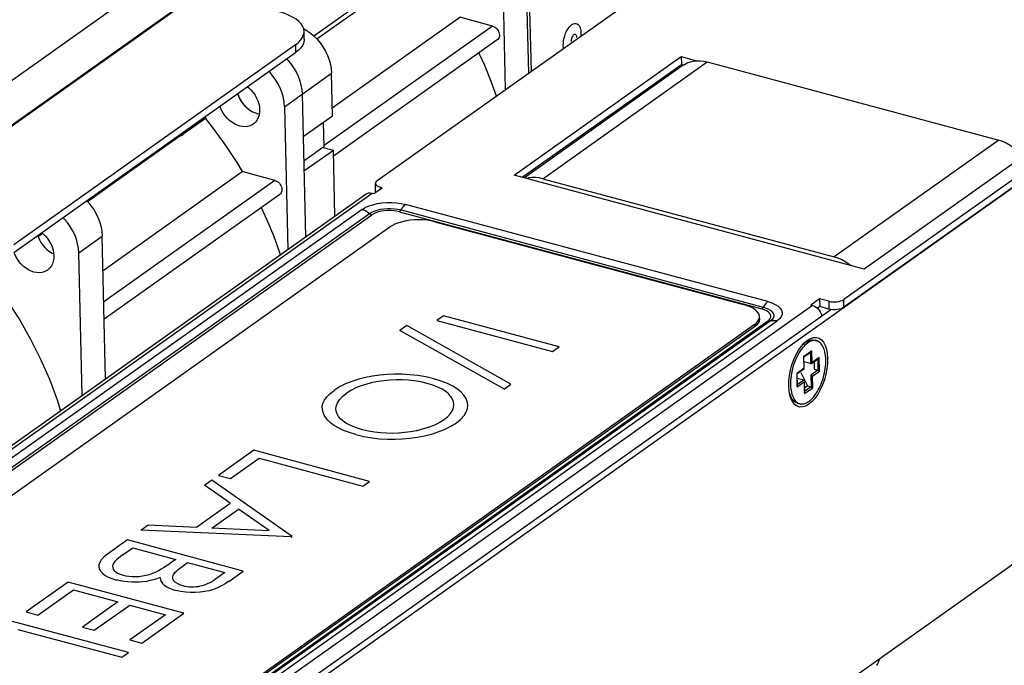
# Model space of a CAD drawing. Header units: millimetres. Extents: x 6 to 414, y 7 to 290.
# Tile 288 of 341: x 202.46 to 211.54, y 140.05 to 145.99. Entities that reach past the tile are written whole.
import ezdxf

# ---------------------------------------------------------------- set-up
doc = ezdxf.new("R2010")
doc.units = ezdxf.units.MM
doc.header["$LTSCALE"] = 23.1
doc.layers.get('0').update_dxf_attribs({"linetype": 'CONTINUOUS'})
for name, color, linetype in [('_4120', 7, 'CONTINUOUS'), ('_47233', 7, 'CONTINUOUS'), ('_50440', 7, 'CONTINUOUS'), ('_51145', 7, 'CONTINUOUS'), ('_55275', 7, 'CONTINUOUS'), ('_60383', 7, 'CONTINUOUS')]:
    doc.layers.add(name, color=color, linetype=linetype)

msp = doc.modelspace()

# ---------------------------------------------------------------- linework, layer by layer
at = {"color": 7, "linetype": 'Continuous'}
for p, q in [((201.763, 144.9927), (205.3186, 147.5145)), ((202.183, 144.88), (205.7387, 147.4018)), ((202.1833, 144.871), (205.7389, 147.3928)), ((207.1402, 147.0138), (207.1756, 145.5181)), ((207.1551, 145.5035), (207.1251, 146.7688)), ((206.9083, 146.615), (206.9383, 145.3498)), ((206.1793, 146.5566), (205.1739, 145.8436)), ((206.1781, 146.5082), (205.2016, 145.8157)), ((205.3439, 145.1833), (206.519, 146.0167)), ((206.82, 145.936), (206.519, 146.0167)), ((205.0829, 145.8868), (205.0804, 145.9068)), ((205.0846, 145.8152), (205.0829, 145.8868)), ((206.82, 145.936), (205.2687, 144.8357)), ((206.865, 145.8076), (205.3545, 144.7363)), ((205.0031, 145.7622), (202.4068, 143.9208)), ((205.0031, 145.7622), (205.0048, 145.6906)), ((202.4085, 143.8492), (205.0048, 145.6906)), ((204.9324, 145.6217), (204.9221, 145.632)), ((204.9028, 145.1926), (205.3364, 145.5002)), ((205.3458, 145.1063), (205.3364, 145.5002)), ((205.0654, 145.3079), (205.0966, 143.993)), ((204.5366, 145.2019), (204.5177, 145.2239)), ((204.5571, 145.1821), (204.5798, 145.1643)), ((204.5796, 145.1645), (204.6033, 145.1496)), ((204.6032, 145.1497), (204.6274, 145.1381)), ((204.9028, 145.1926), (204.934, 143.8777)), ((204.175, 145.0829), (203.9754, 144.9413)), ((204.1147, 145.0593), (204.1246, 145.0472)), ((204.1306, 145.0706), (204.1376, 145.0564)), ((204.1745, 145.1018), (204.175, 145.0829)), ((204.6273, 145.1382), (204.6523, 145.1297)), ((204.6523, 145.1297), (204.6707, 145.1261)), ((205.3458, 145.1063), (205.0747, 144.914)), ((205.269, 144.8244), (205.2637, 145.048)), ((203.9301, 144.9138), (203.0878, 144.3164)), ((203.9415, 144.9365), (203.9883, 144.9505)), ((205.269, 144.8244), (205.08, 144.6904)), ((205.0822, 144.6007), (205.3532, 144.7929)), ((205.2599, 144.818), (205.3532, 144.7929)), ((205.3676, 144.1852), (205.3532, 144.7929)), ((203.2301, 143.684), (204.5136, 144.5943)), ((204.8146, 144.5136), (204.5136, 144.5943)), ((204.8146, 144.5136), (203.2369, 143.3946)), ((203.2406, 143.2371), (204.8595, 144.3853)), ((202.6283, 144.0051), (202.6319, 143.9937)), ((202.6738, 144.0229), (202.6321, 143.9932)), ((203.0057, 143.8471), (203.2225, 144.0009)), ((203.2537, 142.686), (203.2225, 144.0009)), ((202.7745, 143.8467), (202.7768, 143.8196)), ((203.0369, 142.5322), (203.0057, 143.8471))]:
    msp.add_line(p, q, dxfattribs=at)
for points in [[(205.0804, 145.9068), (205.0716, 145.9312), (205.0569, 145.9549), (205.0361, 145.9776), (205.0097, 145.999), (204.9779, 146.0189), (204.9411, 146.0371), (204.8999, 146.0531), (204.854, 146.0672)], [(205.053, 145.8081), (205.0691, 145.8323), (205.0791, 145.857), (205.0829, 145.882), (205.0829, 145.8868)], [(205.0782, 145.9129), (205.1037, 145.8983), (205.1389, 145.8736), (205.1722, 145.8453), (205.2034, 145.8139), (205.232, 145.7798), (205.2577, 145.7432), (205.2802, 145.7048), (205.2993, 145.6649), (205.3146, 145.6239), (205.326, 145.5825), (205.3333, 145.5413), (205.3364, 145.5002)], [(206.82, 145.936), (206.8312, 145.9319), (206.8418, 145.9261), (206.8518, 145.9184), (206.861, 145.9093), (206.8688, 145.8991), (206.8753, 145.888), (206.8802, 145.8761), (206.8833, 145.8641), (206.8846, 145.8522), (206.884, 145.8408), (206.8814, 145.8302), (206.8771, 145.8209), (206.8711, 145.813), (206.865, 145.8076)], [(207.473, 145.7571), (207.4736, 145.7792), (207.4761, 145.8015), (207.4805, 145.8245), (207.4867, 145.8471), (207.4946, 145.8689), (207.504, 145.8894), (207.5146, 145.9081), (207.5261, 145.9245), (207.5383, 145.9381), (207.5512, 145.949)], [(207.5512, 145.949), (207.5641, 145.9564), (207.5765, 145.9603), (207.5885, 145.9605), (207.5996, 145.9573), (207.6096, 145.9504), (207.6182, 145.9404), (207.6253, 145.9271), (207.6307, 145.9112), (207.6341, 145.893), (207.6357, 145.8724)], [(205.0031, 145.7622), (205.031, 145.7848), (205.053, 145.8081)], [(205.0846, 145.8152), (205.0845, 145.8103), (205.0808, 145.7854), (205.0708, 145.7607), (205.0547, 145.7365), (205.0327, 145.7131), (205.0048, 145.6906)], [(207.5983, 145.8295), (207.5975, 145.838), (207.5958, 145.8452), (207.5931, 145.8511), (207.5896, 145.8555), (207.5854, 145.8581), (207.5806, 145.8589), (207.5755, 145.8579), (207.5702, 145.8551), (207.5649, 145.8505), (207.5599, 145.8444), (207.5553, 145.837), (207.5514, 145.8286), (207.5481, 145.8194), (207.5457, 145.8098), (207.5444, 145.8004), (207.544, 145.791)], [(207.6357, 145.8724), (207.6351, 145.8502), (207.6343, 145.8435)], [(207.4757, 145.7309), (207.4746, 145.7363), (207.473, 145.7571)], [(204.9324, 145.6217), (204.961, 145.5875), (204.9867, 145.551), (205.0092, 145.5126), (205.0283, 145.4726), (205.0436, 145.4317), (205.055, 145.3903), (205.0623, 145.3491), (205.0654, 145.3079)], [(206.694, 145.6863), (206.7456, 145.5741), (206.8055, 145.4287), (206.8558, 145.2913)], [(204.9028, 145.1926), (204.8996, 145.2338), (204.8924, 145.275), (204.881, 145.3164), (204.8657, 145.3573), (204.8466, 145.3972), (204.8241, 145.4357), (204.7984, 145.4722), (204.7698, 145.5064), (204.7595, 145.5167)], [(204.5611, 145.3759), (204.575, 145.3651), (204.5959, 145.345), (204.6152, 145.3224)], [(204.5177, 145.2239), (204.501, 145.2479), (204.4867, 145.2732), (204.4752, 145.2997), (204.4712, 145.3122)], [(204.4712, 145.3122), (204.4745, 145.3016), (204.486, 145.2747), (204.5002, 145.2491), (204.5172, 145.2246)], [(204.6152, 145.3224), (204.6321, 145.2979), (204.6463, 145.2725), (204.6577, 145.2458), (204.6663, 145.2187), (204.6717, 145.1916), (204.6739, 145.1649), (204.6729, 145.1393)], [(204.3546, 145.1092), (204.3377, 145.1337), (204.3235, 145.1592), (204.312, 145.1858), (204.3085, 145.1968)], [(204.5172, 145.2246), (204.5364, 145.202), (204.5573, 145.1819)], [(204.175, 145.0829), (204.2363, 145.0049), (204.2956, 144.9255), (204.3531, 144.8446), (204.4086, 144.7624), (204.4621, 144.679), (204.5136, 144.5943)], [(204.6151, 145.0323), (204.6044, 145.0255), (204.5844, 145.0163), (204.5627, 145.0105), (204.5396, 145.0081), (204.5156, 145.0093), (204.4909, 145.014), (204.4661, 145.0223), (204.4414, 145.0339), (204.4175, 145.0488), (204.3948, 145.0665), (204.3739, 145.0866), (204.3546, 145.1092)], [(204.6729, 145.1393), (204.6688, 145.1149), (204.6615, 145.0922), (204.6512, 145.0715), (204.6381, 145.0534), (204.6224, 145.0379), (204.6151, 145.0323)], [(203.883, 144.895), (203.8858, 144.8938), (203.8925, 144.8921), (203.8987, 144.8916)], [(203.9754, 144.9413), (203.9685, 144.9366), (203.9612, 144.9318), (203.9538, 144.9272), (203.9461, 144.9227), (203.9382, 144.9182), (203.9301, 144.9138)], [(204.8146, 144.5136), (204.8257, 144.5095), (204.8363, 144.5037), (204.8463, 144.496), (204.8555, 144.4869), (204.8633, 144.4767), (204.8698, 144.4656), (204.8747, 144.4538), (204.8779, 144.4417), (204.8791, 144.4298), (204.8785, 144.4184), (204.876, 144.4079), (204.8717, 144.3985), (204.8657, 144.3906), (204.8595, 144.3853)], [(203.0793, 144.325), (203.0895, 144.3147), (203.1181, 144.2805), (203.1438, 144.244), (203.1664, 144.2055), (203.1854, 144.1656), (203.2007, 144.1247), (203.2121, 144.0832), (203.2194, 144.0421), (203.2225, 144.0009)], [(204.6885, 144.2639), (204.7401, 144.1517), (204.8, 144.0063), (204.8537, 143.8597), (204.8638, 143.8279)], [(203.0057, 143.8471), (203.0026, 143.8883), (202.9953, 143.9295), (202.9839, 143.9709), (202.9686, 144.0118), (202.9496, 144.0517), (202.927, 144.0902), (202.9013, 144.1267), (202.8727, 144.1609), (202.8625, 144.1712)], [(202.6319, 143.9937), (202.6434, 143.9672), (202.6576, 143.9417), (202.6743, 143.9175), (202.6933, 143.8952), (202.7141, 143.8751), (202.7366, 143.8575), (202.7602, 143.8427), (202.7755, 143.8354)], [(202.664, 144.0305), (202.6771, 144.0203), (202.698, 144.0003), (202.7172, 143.9781), (202.7341, 143.9538), (202.7487, 143.928), (202.7604, 143.9012), (202.7691, 143.8738), (202.7745, 143.8467)], [(202.5926, 143.6689), (202.5676, 143.6774), (202.5434, 143.689), (202.5198, 143.7037), (202.4973, 143.7213), (202.4765, 143.7415), (202.4575, 143.7637), (202.4408, 143.7879), (202.4266, 143.8134), (202.4151, 143.8399)], [(202.7768, 143.8196), (202.7758, 143.7934), (202.7716, 143.7691), (202.7642, 143.7463), (202.7538, 143.7256), (202.7406, 143.7074), (202.7248, 143.692), (202.718, 143.6868)], [(202.099, 143.7268), (202.2243, 143.5724), (202.3464, 143.4044), (202.4591, 143.2304), (202.5621, 143.0512), (202.6547, 142.8677), (202.7366, 142.6809), (202.8074, 142.4914), (202.8384, 142.3914)], [(202.718, 143.6868), (202.7067, 143.6797), (202.6866, 143.6706), (202.6647, 143.6649), (202.6415, 143.6626), (202.6175, 143.664), (202.5926, 143.6689)]]:
    msp.add_lwpolyline(points, dxfattribs=at)
at = {"layer": '_4120', "color": 7, "linetype": 'Continuous'}
for p, q in [((209.6789, 142.9713), (209.668, 142.9574)), ((209.69, 142.984), (209.6789, 142.9713)), ((209.6817, 143.0021), (209.6936, 143.0118)), ((209.7014, 142.9955), (209.69, 142.984)), ((209.7884, 143.0412), (209.8085, 143.0358)), ((209.7647, 142.943), (209.6888, 142.8892)), ((209.6888, 142.8892), (209.6913, 142.7818)), ((209.6905, 142.8864), (209.7581, 142.9343)), ((209.6931, 142.7794), (209.6905, 142.8868)), ((209.7511, 142.9294), (209.7536, 142.8251)), ((209.7672, 142.8356), (209.7647, 142.943)), ((209.8323, 142.8817), (209.7672, 142.8356)), ((209.8352, 142.7564), (209.8323, 142.8817)), ((209.7536, 142.8251), (209.6916, 142.8417)), ((209.7606, 142.8269), (209.8256, 142.873)), ((209.7859, 142.8448), (209.7876, 142.7728)), ((209.8187, 142.8681), (209.8212, 142.7638)), ((209.6913, 142.7818), (209.6263, 142.7357)), ((209.6263, 142.7357), (209.6293, 142.6103)), ((209.628, 142.7328), (209.6927, 142.7787)), ((209.6308, 142.6177), (209.628, 142.7332)), ((209.6643, 142.7423), (209.7251, 142.6192)), ((209.6931, 142.7794), (209.6931, 142.7794)), ((209.8212, 142.7638), (209.7562, 142.7176)), ((209.7562, 142.7176), (209.7587, 142.6102)), ((209.7702, 142.7103), (209.8352, 142.7564)), ((209.7727, 142.6029), (209.7702, 142.7103)), ((209.7876, 142.7728), (209.8212, 142.7638)), ((209.6911, 142.6715), (209.6291, 142.6882)), ((209.6293, 142.6103), (209.6943, 142.6565)), ((209.6911, 142.6715), (209.6305, 142.6285)), ((209.6943, 142.6565), (209.6969, 142.549)), ((209.6983, 142.5565), (209.6958, 142.6639)), ((209.7251, 142.6192), (209.6973, 142.5995)), ((209.7587, 142.6102), (209.6981, 142.5672)), ((209.7251, 142.6192), (209.7587, 142.6102)), ((209.56, 142.5491), (209.5655, 142.5346)), ((209.5709, 142.5215), (209.5655, 142.5346)), ((209.5807, 142.5441), (209.5855, 142.5295)), ((209.6969, 142.549), (209.7727, 142.6029)), ((209.6329, 142.4617), (209.653, 142.4563))]:
    msp.add_line(p, q, dxfattribs=at)
for points in [[(209.6936, 143.0118), (209.7042, 143.02), (209.7159, 143.0276), (209.7275, 143.0337), (209.739, 143.0384)], [(209.7244, 143.0146), (209.7128, 143.0057), (209.7014, 142.9955)], [(209.8085, 143.0358), (209.8031, 143.037), (209.7925, 143.0382), (209.7816, 143.038), (209.7705, 143.0362), (209.7591, 143.033), (209.7476, 143.0283), (209.736, 143.0221), (209.7244, 143.0146)], [(209.739, 143.0384), (209.7503, 143.0416), (209.7615, 143.0434), (209.7724, 143.0437), (209.783, 143.0424), (209.7884, 143.0412)], [(209.8704, 142.976), (209.8641, 142.9882), (209.8571, 142.9993), (209.8495, 143.0091), (209.8412, 143.0175), (209.8324, 143.0245), (209.8231, 143.0302), (209.8133, 143.0343), (209.8085, 143.0358)], [(209.8934, 142.8614), (209.8925, 142.8803), (209.8908, 142.8985), (209.8883, 142.9159), (209.885, 142.9324), (209.8809, 142.948), (209.876, 142.9626), (209.8704, 142.976)], [(209.6283, 142.8921), (209.6196, 142.8737), (209.6114, 142.8547), (209.6038, 142.835), (209.5969, 142.8149), (209.5906, 142.7945), (209.5851, 142.7739), (209.5803, 142.7531), (209.5763, 142.7322), (209.573, 142.7113), (209.5706, 142.6906), (209.5689, 142.6702), (209.5681, 142.6503), (209.5682, 142.6307)], [(209.6473, 142.9266), (209.6376, 142.9098), (209.6283, 142.8921)], [(209.668, 142.9574), (209.6575, 142.9425), (209.6473, 142.9266)], [(209.6905, 142.8868), (209.6905, 142.8869), (209.6904, 142.8872), (209.6903, 142.8875), (209.69, 142.8879), (209.6897, 142.8883), (209.6893, 142.8887), (209.6888, 142.8892)], [(209.758, 142.9343), (209.7583, 142.9345), (209.7591, 142.9351), (209.7599, 142.9358), (209.7607, 142.9366), (209.7614, 142.9375), (209.7622, 142.9385), (209.7629, 142.9395), (209.7635, 142.9406), (209.7641, 142.9418), (209.7647, 142.943)], [(209.8256, 142.873), (209.8259, 142.8732), (209.8267, 142.8738), (209.8275, 142.8745), (209.8282, 142.8753), (209.829, 142.8762), (209.8298, 142.8772), (209.8305, 142.8782), (209.8311, 142.8794), (209.8317, 142.8805), (209.8323, 142.8817)], [(209.7536, 142.8251), (209.7542, 142.825), (209.7547, 142.8249), (209.7553, 142.8249), (209.7559, 142.8249), (209.7566, 142.825), (209.7572, 142.8252), (209.7579, 142.8254), (209.7586, 142.8257), (209.7593, 142.8261), (209.7601, 142.8265), (209.7606, 142.8268)], [(209.7606, 142.8268), (209.7609, 142.8271), (209.7616, 142.8277), (209.7624, 142.8284), (209.7632, 142.8292), (209.764, 142.8301), (209.7647, 142.8311), (209.7654, 142.8321), (209.7661, 142.8332), (209.7667, 142.8344), (209.7672, 142.8356)], [(209.8853, 142.7599), (209.8885, 142.7808), (209.891, 142.8014), (209.8926, 142.8218), (209.8934, 142.8418), (209.8934, 142.8614)], [(209.628, 142.7332), (209.628, 142.7333), (209.6279, 142.7336), (209.6278, 142.7339), (209.6275, 142.7343), (209.6272, 142.7347), (209.6268, 142.7352), (209.6263, 142.7357)], [(209.6931, 142.7794), (209.693, 142.7797), (209.6928, 142.7801), (209.6926, 142.7804), (209.6923, 142.7809), (209.6918, 142.7813), (209.6913, 142.7818)], [(209.6928, 142.7787), (209.6928, 142.7788), (209.693, 142.779), (209.693, 142.7792), (209.6931, 142.7794)], [(209.7371, 142.4775), (209.7487, 142.4864), (209.7602, 142.4966), (209.7715, 142.5081), (209.7826, 142.5208), (209.7935, 142.5347), (209.804, 142.5496), (209.8142, 142.5655), (209.8239, 142.5823), (209.8332, 142.6), (209.842, 142.6184), (209.8501, 142.6374), (209.8577, 142.657), (209.8647, 142.6771), (209.8709, 142.6976), (209.8765, 142.7182), (209.8812, 142.739), (209.8853, 142.7599)], [(209.7562, 142.7176), (209.7567, 142.7175), (209.7573, 142.7173), (209.7579, 142.7171), (209.7585, 142.7169), (209.7591, 142.7167), (209.7598, 142.7164), (209.7605, 142.7161), (209.7612, 142.7158), (209.762, 142.7154), (209.7627, 142.7151), (209.7635, 142.7147), (209.7643, 142.7143), (209.7651, 142.7138), (209.7659, 142.7133), (209.7667, 142.7128), (209.7675, 142.7123), (209.7683, 142.7118), (209.769, 142.7113), (209.7696, 142.7108), (209.7702, 142.7103)], [(209.8212, 142.7638), (209.8218, 142.7636), (209.8223, 142.7634), (209.8229, 142.7633), (209.8235, 142.763), (209.8242, 142.7628), (209.8248, 142.7625), (209.8255, 142.7622), (209.8263, 142.7619), (209.827, 142.7616), (209.8278, 142.7612), (209.8286, 142.7608), (209.8294, 142.7604), (209.8302, 142.7599), (209.831, 142.7595), (209.8318, 142.759), (209.8326, 142.7585), (209.8333, 142.7579), (209.834, 142.7574), (209.8347, 142.7569), (209.8352, 142.7564)], [(209.5682, 142.6307), (209.569, 142.6118), (209.5707, 142.5936), (209.5732, 142.5762), (209.5766, 142.5597), (209.5807, 142.5441)], [(209.6308, 142.6178), (209.6308, 142.6175), (209.6307, 142.6164), (209.6306, 142.6152), (209.6304, 142.614), (209.6301, 142.6128), (209.6297, 142.6116), (209.6293, 142.6103)], [(209.6911, 142.6715), (209.6916, 142.6713), (209.6922, 142.6711), (209.6926, 142.6708), (209.6931, 142.6705), (209.6935, 142.6701), (209.6939, 142.6697), (209.6943, 142.6692), (209.6947, 142.6686), (209.695, 142.6679), (209.6953, 142.6672), (209.6955, 142.6664), (209.6956, 142.6655), (209.6958, 142.6646), (209.6958, 142.6639)], [(209.6958, 142.6639), (209.6958, 142.6636), (209.6958, 142.6625), (209.6956, 142.6613), (209.6954, 142.6602), (209.6951, 142.6589), (209.6948, 142.6577), (209.6943, 142.6565)], [(209.7587, 142.6102), (209.7593, 142.6101), (209.7598, 142.6099), (209.7604, 142.6097), (209.761, 142.6095), (209.7617, 142.6092), (209.7624, 142.609), (209.763, 142.6087), (209.7638, 142.6084), (209.7645, 142.608), (209.7653, 142.6077), (209.7661, 142.6073), (209.7669, 142.6068), (209.7677, 142.6064), (209.7685, 142.6059), (209.7693, 142.6054), (209.7701, 142.6049), (209.7708, 142.6044), (209.7715, 142.6039), (209.7722, 142.6034), (209.7727, 142.6029)], [(209.6329, 142.4617), (209.628, 142.4632), (209.6183, 142.4673), (209.6089, 142.473), (209.6001, 142.48), (209.5919, 142.4884), (209.5842, 142.4982), (209.5773, 142.5092), (209.5709, 142.5215)], [(209.5855, 142.5295), (209.5911, 142.5161), (209.5974, 142.5038), (209.6044, 142.4928)], [(209.6983, 142.5565), (209.6983, 142.5562), (209.6983, 142.5551), (209.6982, 142.5539), (209.698, 142.5527), (209.6977, 142.5515), (209.6973, 142.5503), (209.6969, 142.549)], [(209.6044, 142.4928), (209.6121, 142.483), (209.6203, 142.4746), (209.6291, 142.4675)], [(209.6291, 142.4675), (209.6384, 142.4619), (209.6482, 142.4578), (209.653, 142.4563)], [(209.653, 142.4563), (209.6584, 142.4551), (209.669, 142.4538), (209.6799, 142.4541), (209.6911, 142.4559), (209.7024, 142.4591), (209.7139, 142.4638), (209.7255, 142.4699), (209.7371, 142.4775)]]:
    msp.add_lwpolyline(points, dxfattribs=at)
at = {"layer": '_47233', "color": 7, "linetype": 'Continuous'}
for p, q in [((200.237, 140.0865), (205.874, 144.0845)), ((206.2887, 144.1322), (209.145, 143.3658)), ((206.3681, 143.2663), (206.3063, 143.2225)), ((207.435, 142.98), (206.3681, 143.2663)), ((209.2344, 143.1828), (203.5974, 139.1848)), ((209.2349, 143.1649), (203.5978, 139.1669)), ((206.0323, 143.1753), (205.9672, 143.1291)), ((206.9891, 142.637), (206.0323, 143.1753)), ((206.3063, 143.2225), (207.3732, 142.9362)), ((209.2344, 143.1828), (209.2349, 143.1649)), ((209.2541, 143.1808), (209.2349, 143.1649)), ((206.924, 142.5918), (205.9672, 143.13)), ((207.3732, 142.9362), (207.435, 142.98)), ((206.924, 142.5909), (206.9891, 142.637)), ((204.6207, 142.027), (204.2941, 141.7954)), ((205.6876, 141.7407), (204.6207, 142.027)), ((204.4036, 141.766), (204.6683, 141.9538)), ((204.6683, 141.9538), (205.6258, 141.6969)), ((204.2941, 141.7954), (204.4036, 141.766)), ((204.2324, 141.7516), (204.1649, 141.7038)), ((204.4022, 141.5387), (204.1649, 141.7047)), ((204.9728, 141.2337), (204.2324, 141.7516)), ((205.6258, 141.6969), (205.6876, 141.7407)), ((204.4022, 141.5378), (204.0902, 141.3164)), ((204.2321, 141.3102), (204.4781, 141.4846)), ((204.7611, 141.2878), (204.4781, 141.4855)), ((203.6464, 141.336), (203.5793, 141.2884)), ((204.9639, 141.2283), (203.5793, 141.2893)), ((204.0902, 141.3164), (203.6464, 141.336)), ((204.2321, 141.3111), (204.7611, 141.2878)), ((203.4557, 141.2008), (203.2696, 141.0687)), ((204.5227, 140.9145), (203.4557, 141.2008)), ((204.9639, 141.2274), (204.9728, 141.2337)), ((203.2696, 141.0687), (203.2375, 141.0429)), ((203.4154, 141.0652), (203.5034, 141.1276)), ((203.5034, 141.1276), (203.9001, 141.0212)), ((203.9001, 141.0212), (203.8591, 140.9921)), ((203.968, 140.9624), (204.0095, 140.9918)), ((204.0095, 140.9918), (204.3515, 140.9)), ((204.3515, 140.9), (204.2676, 140.8406)), ((204.3884, 140.8192), (204.5227, 140.9145)), ((202.9086, 140.8127), (202.5203, 140.5373)), ((203.9755, 140.5264), (202.9086, 140.8127)), ((202.6297, 140.5079), (202.9562, 140.7395)), ((202.9562, 140.7395), (203.3666, 140.6294)), ((203.3666, 140.6294), (203.0401, 140.3978)), ((202.5203, 140.5373), (202.6297, 140.5079)), ((203.1495, 140.3685), (203.476, 140.6)), ((203.476, 140.6), (203.8043, 140.512)), ((203.5872, 140.251), (203.9755, 140.5264)), ((203.4636, 140.1634), (202.3967, 140.4497)), ((203.8043, 140.512), (203.4778, 140.2804)), ((202.4444, 140.3765), (203.4019, 140.1196)), ((203.0401, 140.3978), (203.1495, 140.3685)), ((203.4778, 140.2804), (203.5872, 140.251)), ((203.4019, 140.1196), (203.4636, 140.1634))]:
    msp.add_line(p, q, dxfattribs=at)
for points in [[(206.2887, 144.1322), (206.2539, 144.1401), (206.2177, 144.1458), (206.1796, 144.1493), (206.1407, 144.1506), (206.1016, 144.1496), (206.0628, 144.1463), (206.0252, 144.1408), (205.9893, 144.1332), (205.9556, 144.1236), (205.9249, 144.1122), (205.8978, 144.0992), (205.874, 144.0845)], [(209.2823, 143.2575), (209.2813, 143.267), (209.2756, 143.2842), (209.2648, 143.3007), (209.2493, 143.3164), (209.2292, 143.331), (209.2048, 143.3443), (209.1768, 143.3558), (209.145, 143.3658)], [(209.268, 143.2151), (209.2775, 143.2322), (209.282, 143.2496), (209.2823, 143.2575)], [(209.2344, 143.1828), (209.2537, 143.1987), (209.268, 143.2151)], [(209.2827, 143.2396), (209.2824, 143.2317), (209.2779, 143.2143), (209.2684, 143.1972), (209.2541, 143.1808)], [(206.2791, 142.6863), (206.2053, 142.7033), (206.1321, 142.7158), (206.0592, 142.7235), (205.9873, 142.7272), (205.9172, 142.7272), (205.8484, 142.7238), (205.7812, 142.7176), (205.7152, 142.7084), (205.6502, 142.6963), (205.5868, 142.6808), (205.5252, 142.6615)], [(205.5252, 142.6615), (205.4664, 142.6381), (205.4114, 142.6102), (205.36, 142.5781)], [(206.2177, 142.6433), (206.1599, 142.6567), (206.1022, 142.6665), (206.0446, 142.6727), (205.9875, 142.6757), (205.9314, 142.6756), (205.8761, 142.6728), (205.8217, 142.6676), (205.768, 142.66), (205.7146, 142.65), (205.6622, 142.6372), (205.6108, 142.6212), (205.5615, 142.6017), (205.5153, 142.5784), (205.4719, 142.5514)], [(206.3747, 142.3092), (206.409, 142.3376), (206.4348, 142.3657), (206.4516, 142.3936), (206.4608, 142.4211), (206.464, 142.4478), (206.461, 142.4737), (206.4521, 142.4988), (206.4372, 142.523), (206.4164, 142.5463), (206.3894, 142.5685), (206.3564, 142.5895), (206.3169, 142.6092), (206.2706, 142.6271), (206.2177, 142.6433)], [(206.4872, 142.281), (206.5276, 142.3144), (206.5582, 142.3475), (206.5783, 142.3804), (206.5894, 142.4128), (206.5926, 142.4444), (206.5881, 142.4753), (206.5764, 142.5053), (206.5574, 142.5346), (206.5313, 142.563), (206.4976, 142.5904), (206.4563, 142.6169), (206.4066, 142.642), (206.3474, 142.6651), (206.2791, 142.6863)], [(205.2577, 142.4592), (205.2709, 142.4884), (205.292, 142.5183), (205.3217, 142.5484), (205.36, 142.579)], [(205.6225, 142.2154), (205.5678, 142.2323), (205.5206, 142.2507), (205.4809, 142.2707), (205.4482, 142.292), (205.4218, 142.3142), (205.4016, 142.3373), (205.3874, 142.3613), (205.3793, 142.3861), (205.3771, 142.4117), (205.3813, 142.4381), (205.3918, 142.4653), (205.4098, 142.4932), (205.4366, 142.5216), (205.4719, 142.5505)], [(205.5605, 142.1726), (205.5007, 142.1906), (205.4479, 142.2101), (205.4024, 142.2311), (205.3636, 142.2533), (205.3315, 142.2765), (205.3054, 142.3005), (205.2847, 142.3251), (205.2691, 142.3505), (205.258, 142.3765), (205.2522, 142.4032), (205.2517, 142.4308), (205.2577, 142.4592)], [(205.5605, 142.1717), (205.6338, 142.1546), (205.7066, 142.1419), (205.7793, 142.1338), (205.8512, 142.1297), (205.9217, 142.1294), (205.9911, 142.1326), (206.0593, 142.1386), (206.1262, 142.1479), (206.1923, 142.1601), (206.2567, 142.176), (206.3193, 142.1958), (206.379, 142.2198), (206.4349, 142.2482), (206.4872, 142.281)], [(206.3747, 142.3083), (206.3292, 142.2805), (206.2807, 142.2567), (206.2288, 142.2369), (206.1749, 142.2207), (206.1206, 142.2073), (206.0656, 142.1968), (206.0103, 142.1892), (205.9547, 142.1844), (205.8989, 142.1824), (205.843, 142.1831), (205.7872, 142.1865), (205.7316, 142.193), (205.6768, 142.2026), (205.6225, 142.2154)], [(203.4154, 141.0661), (203.3922, 141.0493), (203.372, 141.0332), (203.3544, 141.0179), (203.3399, 141.0031), (203.3286, 140.9884), (203.3211, 140.974), (203.3182, 140.9599), (203.3195, 140.9461), (203.3247, 140.9327), (203.3339, 140.9198), (203.347, 140.9073), (203.3645, 140.8957), (203.387, 140.8854), (203.4144, 140.8763)], [(203.2375, 141.0429), (203.2139, 141.0181), (203.199, 140.9941), (203.1919, 140.9711), (203.1921, 140.9494), (203.1986, 140.9288), (203.2101, 140.9094), (203.2271, 140.8913), (203.2495, 140.8742), (203.2777, 140.8585), (203.3121, 140.8443), (203.3526, 140.8316)], [(203.8591, 140.9921), (203.8355, 140.9756), (203.8121, 140.9597), (203.7889, 140.9445), (203.7657, 140.9301), (203.7419, 140.9167), (203.7177, 140.9041)], [(203.4144, 140.8763), (203.4411, 140.8701), (203.4693, 140.8659), (203.4995, 140.8637), (203.5308, 140.8634), (203.5627, 140.8652), (203.5949, 140.8691), (203.6269, 140.8751), (203.6582, 140.8831), (203.6884, 140.8931), (203.7177, 140.905)], [(203.9651, 140.7794), (203.9382, 140.7883), (203.916, 140.7984), (203.8987, 140.8097), (203.8859, 140.8218), (203.8773, 140.8345), (203.8729, 140.8476), (203.8725, 140.861), (203.8763, 140.8747), (203.8843, 140.8885), (203.8957, 140.9025), (203.9099, 140.9166), (203.9269, 140.9312), (203.9462, 140.9464), (203.968, 140.9624)], [(203.7578, 140.8533), (203.7266, 140.8426), (203.695, 140.8333), (203.6632, 140.8255), (203.6309, 140.8192), (203.5977, 140.8147), (203.5638, 140.8119), (203.5295, 140.8108), (203.4946, 140.8114), (203.4594, 140.8137), (203.4238, 140.8179), (203.3883, 140.8242), (203.3526, 140.8325)], [(203.7579, 140.8524), (203.759, 140.8343), (203.7655, 140.8169), (203.7777, 140.8001), (203.7949, 140.7842), (203.8169, 140.7696), (203.843, 140.7565), (203.8724, 140.745), (203.9053, 140.7351)], [(204.3883, 140.8201), (204.355, 140.7976), (204.3207, 140.7775), (204.2856, 140.7599), (204.2488, 140.745), (204.209, 140.7332), (204.1673, 140.7244), (204.1244, 140.7189), (204.0806, 140.7164), (204.0365, 140.7166), (203.9923, 140.7199), (203.9486, 140.7263), (203.9053, 140.7359)], [(203.9651, 140.7803), (203.9853, 140.7755), (204.0057, 140.772), (204.0263, 140.7697), (204.0469, 140.7687), (204.0674, 140.7689), (204.0877, 140.7704), (204.1075, 140.7729), (204.1268, 140.7765), (204.1457, 140.7812), (204.164, 140.7869), (204.1818, 140.7936), (204.1993, 140.8013), (204.2165, 140.8098), (204.2335, 140.8193), (204.2506, 140.8299), (204.2676, 140.8415)]]:
    msp.add_lwpolyline(points, dxfattribs=at)
at = {"layer": '_50440', "color": 7, "linetype": 'Continuous'}
for p, q in [((207.2832, 144.5294), (208.8008, 145.6058)), ((208.8008, 145.6058), (211.4891, 144.8844)), ((208.5779, 145.574), (207.1158, 144.537)), ((211.4891, 144.8844), (209.9715, 143.808)), ((207.2832, 144.5294), (209.9715, 143.808))]:
    msp.add_line(p, q, dxfattribs=at)
for points in [[(208.5779, 145.574), (208.5895, 145.5817), (208.6155, 145.5955), (208.6433, 145.606), (208.6727, 145.613), (208.7035, 145.6165), (208.7353, 145.6165), (208.7677, 145.6129), (208.8008, 145.6058)], [(211.4891, 144.8844), (211.5223, 144.8738), (211.555, 144.8599), (211.5872, 144.8427), (211.6185, 144.8226), (211.6486, 144.7995), (211.6773, 144.7739), (211.7043, 144.7459), (211.7111, 144.7376)], [(207.2832, 144.5294), (207.25, 144.5365), (207.2176, 144.5401), (207.1858, 144.5402), (207.1551, 144.5366), (207.1351, 144.5319)], [(210.1213, 143.7306), (210.1008, 143.7462), (210.0695, 143.7664), (210.0373, 143.7835), (210.0047, 143.7974), (209.9715, 143.808)]]:
    msp.add_lwpolyline(points, dxfattribs=at)
at = {"layer": '_51145', "color": 7, "linetype": 'Continuous'}
msp.add_line((208.0211, 145.1791), (208.0207, 145.1988), dxfattribs=at)
at = {"layer": '_55275', "color": 7, "linetype": 'Continuous'}
for p, q in [((197.6352, 134.5314), (213.6248, 145.872)), ((208.4713, 145.5183), (208.5053, 145.5225)), ((208.5445, 145.5639), (208.5337, 145.5626)), ((208.5568, 145.5658), (208.5445, 145.5639)), ((208.2777, 145.3611), (208.2772, 145.3807)), ((208.2043, 145.329), (208.2048, 145.3094)), ((198.1446, 134.9584), (209.9403, 143.3244)), ((209.6681, 142.9869), (209.6951, 143.0172)), ((209.6951, 143.0172), (209.7117, 143.0321)), ((209.7117, 143.0321), (209.7238, 143.0415)), ((209.7238, 143.0415), (209.7525, 143.0578)), ((197.6076, 131.0438), (213.7869, 142.5189)), ((209.5712, 142.5075), (209.563, 142.5333)), ((209.5748, 142.4985), (209.5712, 142.5075))]:
    msp.add_line(p, q, dxfattribs=at)
for points in [[(208.571, 145.5691), (208.5684, 145.5684), (208.5568, 145.5658)], [(209.7525, 143.0578), (209.7799, 143.0663), (209.8063, 143.0667), (209.8307, 143.0594), (209.8525, 143.0444), (209.8713, 143.0224), (209.8868, 142.9936), (209.8985, 142.9588), (209.9062, 142.9185), (209.9096, 142.8741), (209.9086, 142.8264), (209.9033, 142.7769), (209.8937, 142.7268), (209.8803, 142.6772), (209.8631, 142.6292), (209.8427, 142.5838), (209.8192, 142.5421), (209.7934, 142.5052), (209.7664, 142.4749), (209.7378, 142.4506)], [(209.563, 142.5333), (209.5554, 142.5736), (209.5519, 142.618), (209.553, 142.6657), (209.5583, 142.7152), (209.5678, 142.7653), (209.5813, 142.8149), (209.5984, 142.8629), (209.6189, 142.9083), (209.6424, 142.95), (209.6681, 142.9869)], [(209.609, 142.4477), (209.5902, 142.4697), (209.5748, 142.4985)], [(209.7378, 142.4506), (209.7091, 142.4342), (209.6817, 142.4258), (209.6553, 142.4254), (209.6308, 142.4327), (209.609, 142.4477)], [(210.383, 140.1047), (210.3817, 140.0872), (210.3774, 140.0719), (210.37, 140.0587), (210.3599, 140.048), (210.3569, 140.0457)]]:
    msp.add_lwpolyline(points, dxfattribs=at)
at = {"layer": '_60383', "color": 7, "linetype": 'Continuous'}
for p, q in [((205.7567, 144.5118), (209.4348, 147.1205)), ((213.6773, 145.9821), (210.0588, 143.4156)), ((213.679, 145.9104), (210.0605, 143.344)), ((207.0209, 144.5625), (208.5603, 145.6543)), ((208.5603, 145.6543), (208.7016, 145.6163)), ((208.5603, 145.6543), (208.562, 145.5827)), ((207.0954, 144.5425), (208.562, 145.5827)), ((208.562, 145.5827), (208.5826, 145.5771)), ((211.7862, 144.7886), (210.2469, 143.6969)), ((210.2469, 143.6969), (207.0209, 144.5625)), ((205.7274, 144.3924), (205.8033, 144.4463)), ((205.7424, 144.4152), (205.7407, 144.4868)), ((205.8033, 144.4463), (205.7865, 144.4508)), ((205.7869, 144.4346), (205.7865, 144.4508)), ((193.338, 135.6533), (205.6549, 144.389)), ((193.3938, 135.6612), (205.7106, 144.3969)), ((205.7106, 144.3969), (205.7274, 144.3924)), ((205.7447, 144.4063), (205.7425, 144.4152)), ((205.6186, 144.2464), (193.8026, 135.8659)), ((205.9771, 144.2419), (209.3173, 143.3456)), ((209.3596, 143.3962), (206.0194, 144.2925)), ((193.8694, 135.8279), (205.6855, 144.2084)), ((193.8917, 135.8152), (205.7077, 144.1958)), ((205.9629, 144.2251), (209.3032, 143.3288)), ((209.7721, 143.3601), (198.1132, 135.0911)), ((209.8366, 143.4223), (209.7553, 143.3646)), ((209.7553, 143.3646), (209.7721, 143.3601)), ((209.7721, 143.3601), (209.789, 143.3536)), ((209.789, 143.3536), (209.8047, 143.3445)), ((209.8047, 143.3445), (209.8192, 143.3323)), ((209.8383, 143.3506), (209.8161, 143.3349)), ((209.9206, 143.3997), (209.8366, 143.4223)), ((209.8366, 143.4223), (209.8383, 143.3506)), ((209.9223, 143.3281), (209.8383, 143.3506)), ((209.9206, 143.3997), (209.9223, 143.3281)), ((210.0605, 143.344), (210.0588, 143.4156)), ((209.9403, 143.3244), (209.9223, 143.3281)), ((209.3582, 143.2162), (197.5422, 134.8357)), ((209.3802, 143.217), (197.5642, 134.8365)), ((197.6301, 134.8388), (209.4461, 143.2193))]:
    msp.add_line(p, q, dxfattribs=at)
for points in [[(205.7567, 144.5118), (205.7476, 144.5035), (205.7423, 144.4952), (205.7408, 144.4868)], [(205.7408, 144.4868), (205.743, 144.478), (205.7489, 144.4699), (205.7583, 144.4624), (205.7708, 144.4561), (205.7865, 144.4508)], [(205.6548, 144.3889), (205.6642, 144.3943), (205.6784, 144.3987), (205.6938, 144.3996), (205.7106, 144.3969)], [(205.6186, 144.2464), (205.6468, 144.2632), (205.6793, 144.2777), (205.7168, 144.2899), (205.7577, 144.2994), (205.8011, 144.306), (205.8461, 144.3096), (205.8914, 144.31), (205.9362, 144.3072), (205.9786, 144.3014), (206.0194, 144.2925)], [(205.6186, 144.2464), (205.6302, 144.2427), (205.6418, 144.2378), (205.6532, 144.232), (205.6644, 144.2251), (205.6751, 144.2172)], [(205.6855, 144.2084), (205.7055, 144.2205), (205.7295, 144.2311), (205.7567, 144.24), (205.7865, 144.247), (205.8182, 144.2518), (205.851, 144.2544), (205.8841, 144.2547), (205.9167, 144.2527), (205.9479, 144.2484), (205.9771, 144.2419)], [(205.9629, 144.2251), (205.9654, 144.2271), (205.9679, 144.2294), (205.9703, 144.2321), (205.9727, 144.2351), (205.9749, 144.2384), (205.9835, 144.2526)], [(205.9835, 144.2526), (205.9902, 144.2625), (205.9973, 144.2715), (206.0045, 144.2796), (206.0119, 144.2866), (206.0194, 144.2925)], [(205.6751, 144.2172), (205.6889, 144.2055), (205.6925, 144.2029), (205.6962, 144.2005), (205.7, 144.1986), (205.7039, 144.197), (205.7077, 144.1958)], [(205.9629, 144.2251), (205.937, 144.2308), (205.9099, 144.2345), (205.8814, 144.2363), (205.8526, 144.236), (205.8239, 144.2337), (205.7963, 144.2295), (205.7702, 144.2235), (205.7464, 144.2157), (205.7257, 144.2065), (205.7077, 144.1958)], [(209.3237, 143.3563), (209.3151, 143.3421), (209.3129, 143.3388), (209.3106, 143.3358), (209.3081, 143.3331), (209.3057, 143.3308), (209.3032, 143.3288)], [(209.3173, 143.3456), (209.3436, 143.3372), (209.3665, 143.327), (209.3853, 143.3152), (209.3996, 143.3022), (209.4091, 143.2883), (209.4135, 143.2737), (209.4128, 143.259), (209.4068, 143.2444), (209.3959, 143.2302), (209.3802, 143.217)], [(209.3596, 143.3962), (209.3521, 143.3903), (209.3447, 143.3833), (209.3375, 143.3752), (209.3305, 143.3662), (209.3237, 143.3563)], [(209.3596, 143.3962), (209.3963, 143.3843), (209.4274, 143.3704), (209.4532, 143.3542), (209.4729, 143.3364), (209.4858, 143.3173), (209.4919, 143.2974), (209.4909, 143.2772), (209.4828, 143.2571), (209.4679, 143.2379), (209.4461, 143.2193)], [(209.9206, 143.3997), (209.9386, 143.396), (209.9572, 143.394), (209.9766, 143.3937), (209.9959, 143.395), (210.0143, 143.398), (210.0314, 143.4025), (210.0461, 143.4084), (210.0588, 143.4156)], [(210.0605, 143.344), (210.0478, 143.3368), (210.0331, 143.3309), (210.016, 143.3264), (209.9976, 143.3234), (209.9783, 143.3221), (209.9589, 143.3224), (209.9403, 143.3244)], [(209.3582, 143.2162), (209.3721, 143.228), (209.3816, 143.2403), (209.3867, 143.253), (209.3874, 143.2659), (209.3835, 143.2786), (209.3753, 143.2907), (209.3627, 143.3021), (209.3463, 143.3124), (209.3265, 143.3213), (209.3032, 143.3288)], [(209.8192, 143.3323), (209.8321, 143.3179), (209.8428, 143.3017), (209.8509, 143.2843)], [(209.8509, 143.2843), (209.856, 143.2665), (209.8562, 143.2648)], [(209.3582, 143.2162), (209.3621, 143.2153), (209.3659, 143.2149), (209.3697, 143.2148), (209.3733, 143.2151), (209.3768, 143.2159), (209.3902, 143.2203)], [(209.3902, 143.2203), (209.4007, 143.2224), (209.4117, 143.2234), (209.423, 143.2232), (209.4345, 143.2219), (209.4461, 143.2193)]]:
    msp.add_lwpolyline(points, dxfattribs=at)

doc.saveas('drawing.dxf')
